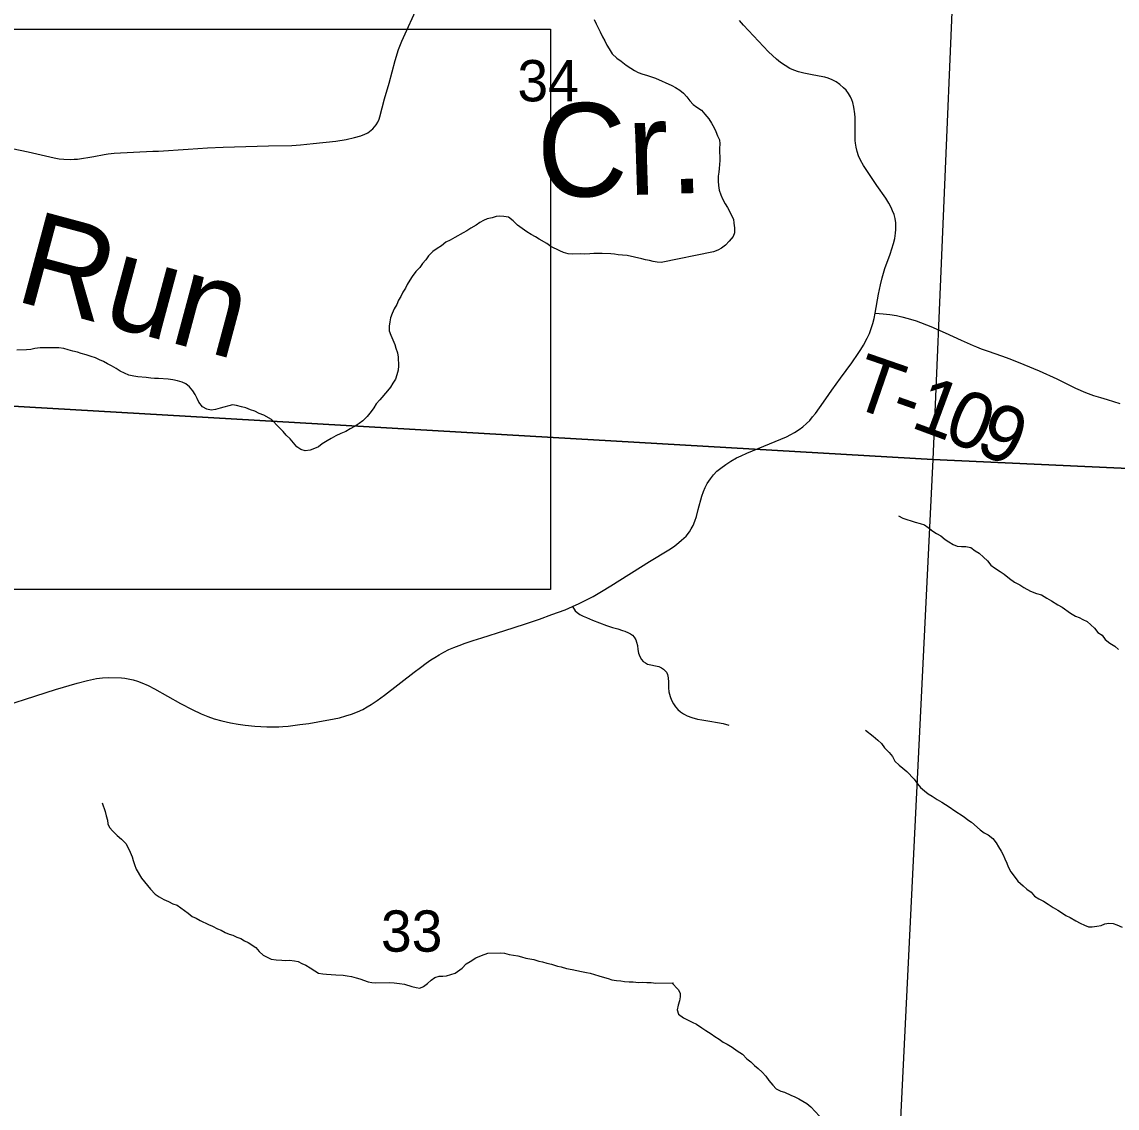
# Model space of a CAD drawing. Extents: x -3.3 to 34, y 0 to 56.8.
# Drawn here: x 1.758 to 2.868, y 29.768 to 30.869 of the extents above; entities that cross this region are included whole.
import ezdxf

# ---------------------------------------------------------------- set-up
doc = ezdxf.new("R2010")
doc.units = 0
for name, color, linetype in [('GM_X_Corporation', 7, 'Continuous'), ('GM_X_Section_Text', 7, 'Continuous'), ('GM_X_State_Route', 7, 'Continuous'), ('GM_X_Township_Road', 7, 'Continuous'), ('GM_X_Township_Road_Text', 7, 'Continuous'), ('GT_Project_Cells', 7, 'Continuous'), ('GT_Project_Soil_Layers', 7, 'Continuous'), ('SH_Major_Grid_Line', 7, 'Continuous')]:
    doc.layers.add(name, color=color, linetype=linetype)

msp = doc.modelspace()

# ---------------------------------------------------------------- linework, layer by layer
at = {"layer": 'GM_X_Corporation'}
for points in [[(1.7022, 31.4496), (2.7235, 31.4121), (2.6815, 30.4253), (1.6725, 30.4839), (1.6767, 30.6007)], [(3.4961, 30.3878), (3.4961, 31.3785), (2.7235, 31.4121), (2.6815, 30.4253)], [(1.6725, 30.4839), (2.6815, 30.4253), (2.6327, 29.4334), (1.6326, 29.488), (1.6376, 29.603)], [(3.4961, 29.3918), (3.4961, 30.3878), (2.6815, 30.4253), (2.6327, 29.4334)]]:
    msp.add_lwpolyline(points, close=True, dxfattribs=at)
at = {"layer": 'GM_X_State_Route'}
msp.add_lwpolyline([(1.7205, 30.1695), (1.7922, 30.1922), (1.814, 30.1988), (1.8244, 30.2013), (1.8337, 30.2033), (1.8396, 30.2042), (1.8462, 30.2046), (1.8588, 30.2042), (1.8624, 30.2038), (1.8673, 30.2029), (1.8709, 30.202), (1.8753, 30.2007), (1.8797, 30.1991), (1.8861, 30.1964), (1.8925, 30.1931), (1.9189, 30.1782), (1.9305, 30.172), (1.9397, 30.1678), (1.9464, 30.165), (1.953, 30.1627), (1.9608, 30.1605), (1.9694, 30.1586), (1.9772, 30.1573), (1.9843, 30.1562), (1.994, 30.1552), (2.0062, 30.1545), (2.0111, 30.1545), (2.0185, 30.1546), (2.0226, 30.1548), (2.0278, 30.1553), (2.0399, 30.1567), (2.0489, 30.158), (2.0579, 30.1595), (2.0745, 30.1625), (2.08, 30.1637), (2.0864, 30.1655), (2.0921, 30.1674), (2.0981, 30.1698), (2.1035, 30.1722), (2.1079, 30.1747), (2.1122, 30.1772), (2.118, 30.1813), (2.1257, 30.1867), (2.1556, 30.2097), (2.1621, 30.2147), (2.1677, 30.2189), (2.1726, 30.2222), (2.1765, 30.2248), (2.1809, 30.2274), (2.1856, 30.23), (2.1909, 30.2327), (2.1959, 30.2349), (2.2013, 30.237), (2.2074, 30.2393), (2.2153, 30.2421), (2.2241, 30.2448), (2.2476, 30.252), (2.2676, 30.2585), (2.2828, 30.2637), (2.2953, 30.2682), (2.3087, 30.2732), (2.3161, 30.2763), (2.3228, 30.2793), (2.3296, 30.2828), (2.3371, 30.2867), (2.3456, 30.2915), (2.355, 30.2974), (2.3942, 30.3219), (2.4139, 30.3339), (2.4184, 30.3368), (2.4217, 30.3393), (2.4268, 30.3435), (2.4313, 30.3477), (2.4347, 30.3521), (2.4366, 30.3551), (2.4384, 30.3584), (2.4403, 30.3628), (2.4418, 30.3676), (2.4434, 30.3746), (2.4474, 30.3882), (2.4491, 30.3931), (2.4507, 30.3969), (2.4528, 30.401), (2.4559, 30.4059), (2.459, 30.4098), (2.4626, 30.4134), (2.4664, 30.4167), (2.4715, 30.4202), (2.4767, 30.4236), (2.4824, 30.4269), (2.4872, 30.4292), (2.493, 30.4317), (2.5275, 30.446), (2.5331, 30.4485), (2.5375, 30.4507), (2.5413, 30.4527), (2.5458, 30.4557), (2.5496, 30.4585), (2.5534, 30.4618), (2.5567, 30.4649), (2.5596, 30.4685), (2.5624, 30.472), (2.5664, 30.4777), (2.5729, 30.4867), (2.5791, 30.4958), (2.5879, 30.5079), (2.5993, 30.5234), (2.6058, 30.5329), (2.6085, 30.537), (2.6111, 30.5412), (2.615, 30.5484), (2.6171, 30.5531), (2.619, 30.5582), (2.6205, 30.5632), (2.6219, 30.5683), (2.6229, 30.5737), (2.6265, 30.593), (2.6285, 30.6025), (2.6302, 30.6094), (2.6329, 30.6189), (2.6381, 30.6336), (2.6416, 30.6443), (2.6429, 30.6494), (2.6437, 30.6546), (2.644, 30.6585), (2.6438, 30.6651), (2.6433, 30.6695), (2.6422, 30.6736), (2.6407, 30.6774), (2.6392, 30.6808), (2.6368, 30.6853), (2.6338, 30.6903), (2.6248, 30.703), (2.6111, 30.7234), (2.6081, 30.7286), (2.6061, 30.7332), (2.6048, 30.7374), (2.6036, 30.742), (2.603, 30.7459), (2.6028, 30.7487), (2.6027, 30.7718), (2.6024, 30.7757), (2.6014, 30.7825), (2.6002, 30.7872), (2.5992, 30.7897), (2.5979, 30.7928), (2.5959, 30.7963), (2.5936, 30.7995), (2.591, 30.8021), (2.5873, 30.8054), (2.5833, 30.8081), (2.5794, 30.8101), (2.5752, 30.8118), (2.5718, 30.8127), (2.5662, 30.8138), (2.5574, 30.8154), (2.5505, 30.8168), (2.5454, 30.8181), (2.5405, 30.8199), (2.5365, 30.8216), (2.5319, 30.8245), (2.5271, 30.8277), (2.5229, 30.8311), (2.5148, 30.8386), (2.4895, 30.8656), (2.4855, 30.8703)], dxfattribs=at)
at = {"layer": 'GM_X_Township_Road'}
for points in [[(1.748, 30.7404), (1.7642, 30.737), (1.7908, 30.731), (1.7958, 30.7302), (1.8005, 30.7297), (1.8069, 30.7295), (1.8109, 30.7296), (1.8144, 30.7298), (1.8308, 30.7324), (1.8414, 30.7345), (1.8453, 30.735), (1.8515, 30.7357), (1.8906, 30.7377), (1.8963, 30.7379), (1.9264, 30.7397), (1.9462, 30.7411), (1.9621, 30.7419), (2.0081, 30.7433), (2.0315, 30.7435), (2.0404, 30.7442), (2.0531, 30.7455), (2.0763, 30.7481), (2.0866, 30.7498), (2.0951, 30.7516), (2.1017, 30.7534), (2.1056, 30.7549), (2.1081, 30.756), (2.1088, 30.7565), (2.1137, 30.7603), (2.117, 30.7645), (2.1188, 30.7673), (2.12, 30.7701), (2.121, 30.7727), (2.1257, 30.7907), (2.1304, 30.8068), (2.1364, 30.8296), (2.1397, 30.8407), (2.1432, 30.8493), (2.1603, 30.8872)], [(2.6229, 30.5737), (2.631, 30.5731), (2.6378, 30.5722), (2.6446, 30.5713), (2.65, 30.5701), (2.6565, 30.5684), (2.6645, 30.5658), (2.6793, 30.56), (2.6938, 30.5536), (2.7103, 30.5464), (2.7224, 30.541), (2.7256, 30.5397), (2.7306, 30.5375), (2.7374, 30.535), (2.7511, 30.5304), (2.7594, 30.5275), (2.7738, 30.5218), (2.7893, 30.5152), (2.807, 30.507), (2.8262, 30.4976), (2.8362, 30.4934), (2.8444, 30.4904), (2.8515, 30.4882), (2.8582, 30.4863), (2.8709, 30.4821)], [(2.3161, 30.2763), (2.319, 30.2721), (2.321, 30.2702), (2.3236, 30.2683), (2.3271, 30.2666), (2.3303, 30.2652), (2.3365, 30.2627), (2.3507, 30.2572), (2.3568, 30.2552), (2.3621, 30.2537), (2.3667, 30.2522), (2.3692, 30.2513), (2.3729, 30.2498), (2.3751, 30.2486), (2.377, 30.2473), (2.3787, 30.2452), (2.3802, 30.2428), (2.3812, 30.2404), (2.382, 30.237), (2.3823, 30.2329), (2.3829, 30.2291), (2.3843, 30.2256), (2.386, 30.2228), (2.3878, 30.2206), (2.39, 30.2192), (2.3923, 30.2181), (2.3957, 30.2173), (2.4002, 30.2164), (2.4037, 30.2155), (2.4065, 30.2144), (2.4085, 30.213), (2.4099, 30.2117), (2.4113, 30.2099), (2.4124, 30.2075), (2.4131, 30.2042), (2.4134, 30.1997), (2.4136, 30.1941), (2.4139, 30.1898), (2.415, 30.1851), (2.4164, 30.1816), (2.4185, 30.1778), (2.4205, 30.1748), (2.4229, 30.1721), (2.4255, 30.1698), (2.4286, 30.1678), (2.4325, 30.1657), (2.4372, 30.164), (2.443, 30.1624), (2.4472, 30.1614), (2.4554, 30.1602), (2.463, 30.159), (2.4689, 30.1577), (2.4746, 30.1561)]]:
    msp.add_lwpolyline(points, dxfattribs=at)
at = {"layer": 'GT_Project_Soil_Layers'}
for points in [[(2.3381, 30.8714), (2.3401, 30.8668), (2.3443, 30.8586), (2.3467, 30.8537), (2.349, 30.8495), (2.351, 30.8454), (2.3533, 30.8416), (2.3564, 30.8363), (2.361, 30.8322), (2.3656, 30.8289), (2.3706, 30.8251), (2.3752, 30.8218), (2.379, 30.8196), (2.3828, 30.8177), (2.3874, 30.8159), (2.3912, 30.8148), (2.4003, 30.8119)], [(2.4003, 30.8119), (2.4169, 30.8045), (2.4207, 30.8023), (2.425, 30.7997), (2.4288, 30.7967), (2.4319, 30.7929), (2.435, 30.7888), (2.4384, 30.7851), (2.4423, 30.7825), (2.4469, 30.7795), (2.4503, 30.7754), (2.4542, 30.7705), (2.4569, 30.7663), (2.4596, 30.7614), (2.4616, 30.7577), (2.4631, 30.7535), (2.4651, 30.7494), (2.4655, 30.7452), (2.4652, 30.7407), (2.4654, 30.7285), (2.4647, 30.7202), (2.4644, 30.7164), (2.4637, 30.7126), (2.4637, 30.7076), (2.4642, 30.7031), (2.465, 30.6982), (2.4666, 30.6936), (2.4681, 30.6895), (2.4709, 30.6846), (2.4732, 30.6808), (2.4794, 30.6688), (2.4798, 30.665), (2.4803, 30.66), (2.4804, 30.6551), (2.4789, 30.6513), (2.4751, 30.6467), (2.4714, 30.6425), (2.4673, 30.6394), (2.4635, 30.6374), (2.459, 30.6358), (2.4059, 30.6249)], [(2.4059, 30.6249), (2.4021, 30.6252), (2.3979, 30.6259), (2.3941, 30.627), (2.3903, 30.6277), (2.3865, 30.6288), (2.3717, 30.632), (2.3667, 30.6323), (2.3625, 30.6327), (2.3587, 30.6334), (2.3549, 30.6337), (2.3462, 30.6343), (2.3379, 30.6342), (2.3337, 30.6338), (2.3288, 30.6333), (2.3246, 30.6337), (2.3163, 30.6336), (2.3117, 30.6339), (2.3071, 30.6353), (2.3033, 30.6368), (2.2942, 30.6412), (2.29, 30.6442), (2.2823, 30.6486), (2.2785, 30.6509), (2.2743, 30.6535), (2.2697, 30.6561), (2.2605, 30.6628), (2.2559, 30.6673), (2.2513, 30.671), (2.2464, 30.6717), (2.2426, 30.672), (2.2388, 30.6716), (2.2346, 30.6704), (2.2297, 30.6692), (2.2259, 30.6676), (2.2222, 30.6657), (2.2184, 30.663), (2.2132, 30.6598), (2.209, 30.6571), (2.2053, 30.6552), (2.197, 30.6505), (2.1921, 30.6478), (2.1876, 30.6455), (2.1834, 30.642), (2.1789, 30.6393), (2.1744, 30.6362), (2.1703, 30.6316), (2.1673, 30.6277), (2.164, 30.6239), (2.1614, 30.6201), (2.1573, 30.6158), (2.1535, 30.6108), (2.1513, 30.607), (2.1487, 30.6028), (2.1469, 30.599), (2.1443, 30.5948), (2.142, 30.5906), (2.1398, 30.5868), (2.138, 30.5826), (2.1354, 30.578), (2.1332, 30.5734), (2.1317, 30.5688), (2.131, 30.565), (2.1303, 30.5604), (2.1304, 30.5559), (2.132, 30.5514), (2.1339, 30.5465), (2.1359, 30.5419), (2.1371, 30.5381), (2.1386, 30.5336), (2.1395, 30.5291), (2.1396, 30.5204), (2.1393, 30.5158), (2.1382, 30.5112), (2.1367, 30.5067), (2.1341, 30.5028), (2.1315, 30.4986), (2.1285, 30.4948), (2.1207, 30.4859), (2.117, 30.4817), (2.1147, 30.4779), (2.1121, 30.4741), (2.108, 30.4691), (2.1036, 30.4645), (2.0998, 30.4618), (2.0957, 30.459), (2.0908, 30.4563), (2.0863, 30.4536), (2.0814, 30.4516), (2.0761, 30.4493), (2.0716, 30.4466), (2.0674, 30.4442), (2.0625, 30.4411), (2.0588, 30.4381), (2.0546, 30.4365), (2.0501, 30.4349), (2.0452, 30.4341), (2.0406, 30.4355), (2.0368, 30.4381), (2.0299, 30.4464), (2.026, 30.4501)], [(2.026, 30.4501), (2.0229, 30.4539), (2.0183, 30.458), (2.011, 30.4659), (2.0034, 30.4703), (1.9984, 30.4721), (1.9942, 30.4744), (1.9896, 30.4758), (1.9851, 30.4776), (1.9805, 30.4787), (1.9756, 30.4802), (1.9714, 30.4809), (1.9589, 30.4773), (1.9544, 30.4761), (1.9498, 30.4753), (1.9453, 30.4763), (1.9411, 30.4789), (1.9372, 30.4834), (1.9356, 30.4872), (1.9337, 30.4914), (1.9314, 30.4951), (1.9279, 30.4989), (1.9241, 30.5019), (1.9203, 30.5037), (1.9157, 30.5052), (1.9111, 30.5062), (1.9062, 30.5069), (1.8963, 30.5075), (1.8925, 30.5075), (1.8887, 30.5078), (1.8838, 30.5085), (1.8754, 30.5092), (1.8713, 30.5099), (1.8663, 30.5109), (1.8621, 30.5128), (1.8575, 30.515), (1.8537, 30.5176), (1.8487, 30.5202), (1.8449, 30.5224), (1.8407, 30.5246), (1.8365, 30.5265), (1.8327, 30.5283), (1.8281, 30.5298), (1.8232, 30.5316), (1.8182, 30.5327), (1.8144, 30.5341), (1.8095, 30.5352), (1.8049, 30.5366), (1.8004, 30.5377), (1.7954, 30.5384), (1.7909, 30.5387), (1.7765, 30.5385), (1.7712, 30.5377), (1.767, 30.5369), (1.7628, 30.5365), (1.753, 30.5363)], [(2.6466, 30.3682), (2.6511, 30.366), (2.655, 30.3645), (2.6595, 30.3631), (2.6637, 30.362), (2.6687, 30.3605), (2.6729, 30.3591), (2.6767, 30.3565), (2.6813, 30.3527), (2.6851, 30.3505), (2.6894, 30.3479), (2.694, 30.3442), (2.6978, 30.3419), (2.702, 30.3393), (2.7062, 30.3375), (2.7104, 30.3372), (2.7149, 30.3372), (2.7199, 30.3362), (2.7245, 30.3328), (2.7283, 30.3306), (2.7329, 30.3265), (2.7368, 30.3227), (2.7402, 30.3182), (2.7441, 30.3156), (2.7498, 30.3119), (2.7536, 30.3093), (2.759, 30.3048), (2.7644, 30.3011), (2.7697, 30.2985), (2.7736, 30.2955), (2.7804, 30.2918), (2.7865, 30.2896), (2.7915, 30.2882), (2.7969, 30.2848), (2.8018, 30.2822), (2.8083, 30.2782), (2.8125, 30.2756), (2.821, 30.2696), (2.826, 30.2666), (2.8298, 30.2652), (2.8336, 30.2633), (2.8378, 30.2611), (2.8455, 30.2544), (2.8486, 30.2502), (2.8532, 30.2473), (2.8563, 30.2431), (2.8609, 30.2394), (2.8658, 30.2361), (2.8697, 30.2327)], [(2.6133, 30.1511), (2.621, 30.1451), (2.6256, 30.141), (2.6294, 30.1377), (2.6325, 30.1332), (2.6371, 30.1283), (2.6406, 30.1245), (2.6429, 30.1196), (2.6472, 30.1155), (2.651, 30.1125), (2.6552, 30.1092), (2.6625, 30.1013), (2.666, 30.0968), (2.6691, 30.093), (2.6729, 30.0897), (2.6768, 30.0867), (2.6806, 30.0841), (2.686, 30.0808), (2.6905, 30.0782), (2.6944, 30.0759), (2.699, 30.0726), (2.7028, 30.07), (2.7131, 30.0633), (2.717, 30.0603), (2.7208, 30.0577), (2.7293, 30.0502), (2.7335, 30.0472), (2.7377, 30.045), (2.7423, 30.0413), (2.7458, 30.0368), (2.7481, 30.033), (2.7508, 30.0285), (2.7527, 30.0247), (2.7543, 30.0206), (2.7563, 30.0164), (2.7578, 30.0127), (2.7606, 30.0074), (2.764, 30.0033), (2.7675, 29.998), (2.7729, 29.9935), (2.7767, 29.9901), (2.781, 29.9868), (2.7844, 29.983), (2.789, 29.9801), (2.7936, 29.9778), (2.7982, 29.9749), (2.8035, 29.9715), (2.8081, 29.9686), (2.812, 29.9663), (2.8162, 29.9634), (2.8208, 29.9611), (2.8265, 29.9578), (2.8307, 29.9556), (2.8353, 29.9534), (2.8391, 29.9519), (2.8429, 29.9519), (2.8478, 29.9524), (2.852, 29.9532), (2.8558, 29.9548), (2.86, 29.9556), (2.8641, 29.9553), (2.8679, 29.9538), (2.8733, 29.9516)], [(1.8392, 30.0776), (1.8423, 30.0686), (1.8435, 30.0644), (1.8447, 30.0599), (1.8451, 30.0561), (1.8467, 30.0523), (1.8502, 30.0486), (1.8544, 30.0445), (1.859, 30.0407), (1.8632, 30.0362), (1.8656, 30.0317), (1.8679, 30.0276), (1.8699, 30.0227), (1.8707, 30.0189), (1.8722, 30.0151), (1.8738, 30.0102), (1.8792, 30.0012), (1.8885, 29.9899), (1.8931, 29.985), (1.8973, 29.9821), (1.9019, 29.9795), (1.9065, 29.9776), (1.9111, 29.975), (1.9153, 29.9736), (1.9229, 29.9684), (1.9267, 29.9658), (1.9306, 29.9624), (1.9348, 29.9606), (1.9386, 29.9583), (1.947, 29.9543), (1.9512, 29.9524), (1.9562, 29.9499), (1.96, 29.9484), (1.9642, 29.9462), (1.968, 29.9443), (1.9718, 29.9432), (1.976, 29.9414), (1.9798, 29.9399), (1.9836, 29.9377), (1.9874, 29.9359), (1.9951, 29.9307), (1.9985, 29.9269), (2.0024, 29.9232), (2.0066, 29.921), (2.0108, 29.9191), (2.0157, 29.9184), (2.0214, 29.9181), (2.0256, 29.9178), (2.0294, 29.9179), (2.0343, 29.9172), (2.0381, 29.9165), (2.0419, 29.9146), (2.0458, 29.9131), (2.0503, 29.9102), (2.0549, 29.9072), (2.0588, 29.905), (2.0629, 29.9043), (2.0667, 29.9039), (2.0762, 29.9033), (2.0838, 29.9027), (2.0876, 29.902), (2.0922, 29.9013), (2.0967, 29.9002), (2.1005, 29.8991), (2.1089, 29.8962), (2.1127, 29.8955), (2.1169, 29.8951), (2.1306, 29.8953), (2.1355, 29.895), (2.1408, 29.8943), (2.1457, 29.8936), (2.1534, 29.8915), (2.1575, 29.8904), (2.1613, 29.8897), (2.1651, 29.8913), (2.1692, 29.8943), (2.173, 29.8978), (2.1767, 29.9005), (2.1809, 29.9017), (2.1847, 29.9018), (2.1885, 29.9022), (2.1972, 29.905), (2.2043, 29.91), (2.2084, 29.9142), (2.2125, 29.9166), (2.2182, 29.9204), (2.2238, 29.9228), (2.2303, 29.9251), (2.2431, 29.9253), (2.2473, 29.925), (2.2519, 29.9239), (2.2564, 29.9232), (2.2606, 29.9225), (2.2644, 29.9214), (2.269, 29.92), (2.2728, 29.9193), (2.277, 29.9186), (2.2819, 29.9171), (2.2857, 29.9164), (2.2903, 29.915), (2.2949, 29.9139)], [(2.2949, 29.9139), (2.301, 29.9121), (2.3048, 29.9114), (2.3101, 29.9095), (2.3158, 29.9085), (2.3207, 29.9074), (2.3253, 29.9067), (2.3302, 29.9056), (2.334, 29.9049), (2.3386, 29.9035), (2.3428, 29.902), (2.3485, 29.9006), (2.3523, 29.8995), (2.3561, 29.898), (2.3607, 29.8973), (2.3652, 29.897), (2.369, 29.8963), (2.3736, 29.896), (2.3778, 29.8961), (2.3831, 29.8954), (2.3869, 29.8958), (2.3914, 29.8955), (2.396, 29.8955), (2.4005, 29.8948), (2.4184, 29.8951)], [(2.4169, 29.8951), (2.4234, 29.8883), (2.4253, 29.8845), (2.4254, 29.8807), (2.4247, 29.8769), (2.4232, 29.8724), (2.4221, 29.8678), (2.4237, 29.8633), (2.4287, 29.8595), (2.4329, 29.8577), (2.4375, 29.8551), (2.4417, 29.8533), (2.4471, 29.8495), (2.4513, 29.8469), (2.4566, 29.8432), (2.4605, 29.8406), (2.4647, 29.838), (2.4689, 29.835), (2.4731, 29.8328), (2.4781, 29.8298), (2.483, 29.8261), (2.4884, 29.8228), (2.493, 29.8179), (2.4969, 29.8149), (2.5007, 29.8112), (2.5045, 29.8082), (2.5084, 29.8044), (2.5122, 29.8003), (2.5153, 29.7962), (2.5192, 29.7913), (2.5227, 29.7876), (2.5272, 29.7854), (2.531, 29.7843), (2.5375, 29.7813), (2.5414, 29.7795), (2.5456, 29.7776), (2.5498, 29.775), (2.5536, 29.7728), (2.5578, 29.7694), (2.5667, 29.7601)]]:
    msp.add_lwpolyline(points, dxfattribs=at)
at = {"layer": 'SH_Major_Grid_Line'}
msp.add_lwpolyline([(0.7586, 30.8613), (2.2937, 30.8613), (2.2937, 30.2938), (0.7586, 30.2938)], close=True, dxfattribs=at)

# ---------------------------------------------------------------- texts
at = {"layer": 'GM_X_Section_Text'}
for s, p in [('34', (2.2603, 30.7883)), ('33', (2.122, 29.9266))]:
    msp.add_text(s, height=0.04186, rotation=0, dxfattribs=at).set_placement(p)
at = {"layer": 'GM_X_Township_Road_Text'}
for s, rotation, p in [('T', 340.9504, (2.5957, 30.48)), ('1', 339.6986, (2.6576, 30.4585)), ('-', 340.6134, (2.6358, 30.4661)), ('0', 338.4286, (2.6901, 30.4465)), ('9', 337.0539, (2.7223, 30.4337))]:
    msp.add_text(s, height=0.0568, rotation=rotation, dxfattribs=at).set_placement(p)
at = {"layer": 'GT_Project_Cells'}
for s, rotation, p in [('Cr.', 1.7947, (2.2815, 30.6904)), ('Run', 344.987, (1.7489, 30.5868))]:
    msp.add_text(s, height=0.09469, rotation=rotation, dxfattribs=at).set_placement(p)

doc.saveas('drawing.dxf')
